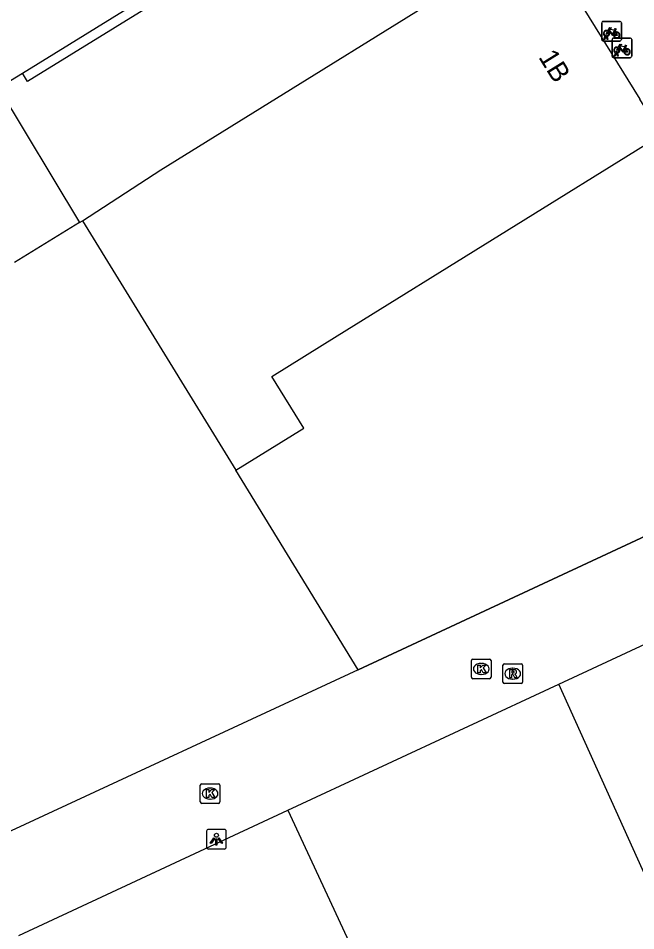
# Model space of a CAD drawing. Extents: x 160037 to 160839, y 385326 to 386441.
# Drawn here: x 160512.67 to 160544.14, y 386267.1 to 386313.6 of the extents above; entities that cross this region are included whole.
import ezdxf

# ---------------------------------------------------------------- set-up
doc = ezdxf.new("R2010")
doc.units = 0
for name, color, linetype in [('IMGEO_Fietsenrek', 7, 'Continuous'), ('IMGEO_Kolk', 7, 'Continuous'), ('IMGEO_Lichtpunt', 7, 'Continuous'), ('IMGEO_Muur', 7, 'Continuous'), ('IMGEO_Pand', 7, 'Continuous'), ('IMGEO_Pand_nummerreeks', 7, 'Continuous'), ('IMGEO_Rijbaan_lokaal_open', 7, 'Continuous'), ('IMGEO_Rioolput', 7, 'Continuous'), ('IMGEO_Voetpad_open', 7, 'Continuous')]:
    doc.layers.add(name, color=color, linetype=linetype)

msp = doc.modelspace()

# ---------------------------------------------------------------- linework, layer by layer
at = {"layer": 'IMGEO_Fietsenrek'}
for p, q in [((160542.403, 386312.514), (160542.403, 386313.355)), ((160542.403, 386313.355), (160542.403, 386312.514)), ((160542.478, 386313.439), (160543.319, 386313.439)), ((160543.319, 386313.439), (160542.478, 386313.439)), ((160543.403, 386313.364), (160543.403, 386312.523)), ((160543.403, 386312.523), (160543.403, 386313.364)), ((160543.09, 386312.988), (160543.126, 386312.893)), ((160543.328, 386312.439), (160542.487, 386312.439)), ((160542.487, 386312.439), (160543.328, 386312.439)), ((160542.53, 386312.523), (160542.569, 386312.683)), ((160542.564, 386312.523), (160542.53, 386312.523)), ((160542.599, 386312.671), (160542.564, 386312.523)), ((160542.641, 386312.695), (160542.64, 386312.699)), ((160542.682, 386312.523), (160542.648, 386312.665)), ((160542.672, 386312.706), (160542.673, 386312.699)), ((160542.68, 386312.669), (160542.715, 386312.523)), ((160542.715, 386312.523), (160542.682, 386312.523)), ((160542.93, 386311.664), (160542.93, 386312.505)), ((160542.93, 386312.505), (160542.93, 386311.664)), ((160543.005, 386312.589), (160543.846, 386312.589)), ((160543.846, 386312.589), (160543.005, 386312.589)), ((160543.93, 386312.514), (160543.93, 386311.673)), ((160543.93, 386311.673), (160543.93, 386312.514)), ((160543.057, 386311.673), (160543.096, 386311.833)), ((160543.126, 386311.821), (160543.091, 386311.673)), ((160543.168, 386311.845), (160543.167, 386311.849)), ((160543.209, 386311.673), (160543.175, 386311.815)), ((160543.199, 386311.856), (160543.2, 386311.849)), ((160543.207, 386311.819), (160543.242, 386311.673)), ((160543.617, 386312.138), (160543.653, 386312.043)), ((160543.855, 386311.589), (160543.014, 386311.589)), ((160543.014, 386311.589), (160543.855, 386311.589)), ((160543.091, 386311.673), (160543.057, 386311.673)), ((160543.242, 386311.673), (160543.209, 386311.673))]:
    msp.add_line(p, q, dxfattribs=at)
for points in [[(160542.737, 386312.913), (160542.685, 386312.823), (160542.645, 386312.798), (160542.646, 386312.845), (160542.701, 386312.939)], [(160542.716, 386312.965), (160542.811, 386313.129), (160542.897, 386313.115), (160542.899, 386313.106), (160542.843, 386313.095), (160542.816, 386313.05), (160543.072, 386313.009)], [(160543.012, 386312.721), (160542.962, 386312.721), (160542.771, 386312.972), (160542.752, 386312.94)], [(160543.059, 386312.984), (160542.802, 386313.025), (160542.785, 386312.996), (160542.952, 386312.776), (160543.059, 386312.984)], [(160543.107, 386312.886), (160543.077, 386312.963), (160542.968, 386312.745), (160543.011, 386312.745)], [(160543.041, 386312.745), (160543.161, 386312.744), (160543.117, 386312.858)], [(160543.137, 386312.865), (160543.192, 386312.72), (160543.042, 386312.72)], [(160543.072, 386313.009), (160543.097, 386313.058), (160543.091, 386313.062), (160543.068, 386313.066), (160543.056, 386313.073), (160543.055, 386313.076), (160543.057, 386313.081), (160543.152, 386313.066), (160543.154, 386313.056), (160543.144, 386313.043), (160543.132, 386313.037), (160543.118, 386313.043), (160543.09, 386312.988)], [(160543.243, 386312.115), (160543.338, 386312.279), (160543.424, 386312.265), (160543.426, 386312.256), (160543.37, 386312.245), (160543.343, 386312.2), (160543.599, 386312.159)], [(160543.264, 386312.063), (160543.212, 386311.973), (160543.172, 386311.948), (160543.173, 386311.995), (160543.228, 386312.089)], [(160543.539, 386311.871), (160543.489, 386311.871), (160543.298, 386312.122), (160543.279, 386312.09)], [(160543.586, 386312.134), (160543.329, 386312.175), (160543.312, 386312.146), (160543.479, 386311.926), (160543.586, 386312.134)], [(160543.634, 386312.036), (160543.604, 386312.113), (160543.495, 386311.895), (160543.538, 386311.895)], [(160543.568, 386311.895), (160543.688, 386311.894), (160543.644, 386312.008)], [(160543.664, 386312.015), (160543.719, 386311.87), (160543.569, 386311.87)], [(160543.599, 386312.159), (160543.624, 386312.208), (160543.618, 386312.212), (160543.595, 386312.216), (160543.583, 386312.223), (160543.582, 386312.226), (160543.584, 386312.231), (160543.679, 386312.216), (160543.681, 386312.206), (160543.671, 386312.193), (160543.659, 386312.187), (160543.645, 386312.193), (160543.617, 386312.138)]]:
    msp.add_lwpolyline(points, dxfattribs=at)
for centre, radius, start, end in [((160542.481, 386313.361), 0.0779, 92.4484, 184.2845), ((160542.481, 386313.361), 0.0779, 92.4484, 184.2845), ((160543.325, 386313.361), 0.0779, 2.4484, 94.2845), ((160543.325, 386313.361), 0.0779, 2.4484, 94.2845), ((160542.643, 386312.824), 0.159, 62.6766, 242.1369), ((160542.643, 386312.824), 0.129, 63.3192, 238.903), ((160542.623, 386312.695), 0.0499, 12.8025, 158.6934), ((160542.643, 386312.824), 0.129, 283.6043, 43.4302), ((160542.643, 386312.824), 0.159, 283.5766, 46.6042), ((160543.17, 386312.74), 0.159, 113.3408, 178.3217), ((160543.17, 386312.74), 0.159, 187.0065, 105.7708), ((160543.17, 386312.74), 0.129, 113.923, 177.9556), ((160543.17, 386312.74), 0.129, 188.6715, 104.5883), ((160542.481, 386312.517), 0.0779, 182.4484, 274.2845), ((160542.481, 386312.517), 0.0779, 182.4484, 274.2845), ((160542.643, 386312.824), 0.159, 253.9967, 271.7867), ((160542.623, 386312.695), 0.0174, 12.8025, 163.4502), ((160542.643, 386312.824), 0.129, 253.415, 269.0204), ((160543.008, 386312.511), 0.0779, 92.4484, 184.2845), ((160543.008, 386312.511), 0.0779, 92.4484, 184.2845), ((160543.325, 386312.517), 0.0779, 272.4484, 4.2845), ((160543.325, 386312.517), 0.0779, 272.4484, 4.2845), ((160543.852, 386312.511), 0.0779, 2.4484, 94.2845), ((160543.852, 386312.511), 0.0779, 2.4484, 94.2845), ((160543.17, 386311.974), 0.159, 62.6766, 242.1369), ((160543.17, 386311.974), 0.129, 63.3192, 238.903), ((160543.15, 386311.845), 0.0499, 12.8025, 158.6934), ((160543.17, 386311.974), 0.159, 253.9967, 271.7867), ((160543.15, 386311.845), 0.0174, 12.8025, 163.4502), ((160543.17, 386311.974), 0.129, 253.415, 269.0204), ((160543.17, 386311.974), 0.129, 283.6043, 43.4302), ((160543.17, 386311.974), 0.159, 283.5766, 46.6042), ((160543.697, 386311.89), 0.159, 113.3408, 178.3217), ((160543.697, 386311.89), 0.159, 187.0065, 105.7708), ((160543.697, 386311.89), 0.129, 113.923, 177.9556), ((160543.697, 386311.89), 0.129, 188.6715, 104.5883), ((160543.008, 386311.667), 0.0779, 182.4484, 274.2845), ((160543.008, 386311.667), 0.0779, 182.4484, 274.2845), ((160543.852, 386311.667), 0.0779, 272.4484, 4.2845), ((160543.852, 386311.667), 0.0779, 272.4484, 4.2845)]:
    msp.add_arc(centre, radius, start, end, dxfattribs=at)
at = {"layer": 'IMGEO_Kolk'}
for p, q in [((160535.761, 386280.018), (160535.761, 386280.87)), ((160535.836, 386280.944), (160536.688, 386280.944)), ((160536.249, 386280.724), (160536.274, 386280.724)), ((160536.762, 386280.87), (160536.762, 386280.018)), ((160536.688, 386279.944), (160535.836, 386279.944)), ((160536.272, 386280.164), (160536.247, 386280.164)), ((160521.941, 386273.666), (160521.941, 386274.518)), ((160522.016, 386274.592), (160522.868, 386274.592)), ((160522.429, 386274.372), (160522.454, 386274.372)), ((160522.942, 386274.518), (160522.942, 386273.666)), ((160522.452, 386273.812), (160522.427, 386273.812)), ((160522.868, 386273.592), (160522.016, 386273.592))]:
    msp.add_line(p, q, dxfattribs=at)
for points in [[(160535.761, 386280.018), (160535.761, 386280.87)], [(160535.836, 386280.944), (160536.688, 386280.944)], [(160536.762, 386280.87), (160536.762, 386280.018)], [(160536.082, 386280.644), (160536.205, 386280.644), (160536.205, 386280.493), (160536.335, 386280.644), (160536.499, 386280.644), (160536.353, 386280.493), (160536.506, 386280.244), (160536.354, 386280.244), (160536.269, 386280.408), (160536.205, 386280.341), (160536.205, 386280.244), (160536.082, 386280.244), (160536.082, 386280.644)], [(160536.688, 386279.944), (160535.836, 386279.944)], [(160521.941, 386273.666), (160521.941, 386274.518)], [(160522.016, 386274.592), (160522.868, 386274.592)], [(160522.262, 386274.292), (160522.385, 386274.292), (160522.385, 386274.141), (160522.515, 386274.292), (160522.679, 386274.292), (160522.533, 386274.141), (160522.686, 386273.892), (160522.534, 386273.892), (160522.449, 386274.056), (160522.385, 386273.989), (160522.385, 386273.892), (160522.262, 386273.892), (160522.262, 386274.292)], [(160522.942, 386274.518), (160522.942, 386273.666)], [(160522.868, 386273.592), (160522.016, 386273.592)]]:
    msp.add_lwpolyline(points, dxfattribs=at)
for centre, start, end in [((160535.838, 386280.868), 91.552, 178.448), ((160535.838, 386280.868), 91.552, 178.448), ((160536.686, 386280.868), 1.552, 88.448), ((160536.686, 386280.868), 1.552, 88.448), ((160535.838, 386280.02), 181.552, 268.448), ((160535.838, 386280.02), 181.552, 268.448), ((160536.686, 386280.02), 271.552, 358.448), ((160536.686, 386280.02), 271.552, 358.448), ((160522.018, 386274.516), 91.552, 178.448), ((160522.018, 386274.516), 91.552, 178.448), ((160522.866, 386274.516), 1.552, 88.448), ((160522.866, 386274.516), 1.552, 88.448), ((160522.018, 386273.668), 181.552, 268.448), ((160522.018, 386273.668), 181.552, 268.448), ((160522.866, 386273.668), 271.552, 358.448), ((160522.866, 386273.668), 271.552, 358.448)]:
    msp.add_arc(centre, 0.0765, start, end, dxfattribs=at)
for centre, major_axis, ratio, start_param, end_param in [((160536.248, 386280.444), (-0.387, 0.002), 0.722429, 4.712389, 7.853982), ((160536.273, 386280.444), (-0.39, 0.002), 0.717154, 1.570796, 4.712389), ((160522.428, 386274.092), (-0.387, 0.002), 0.722429, 4.712389, 7.853982), ((160522.453, 386274.092), (-0.39, 0.002), 0.717154, 1.570796, 4.712389)]:
    msp.add_ellipse(centre, major_axis=major_axis, ratio=ratio, start_param=start_param, end_param=end_param, dxfattribs=at)
at = {"layer": 'IMGEO_Lichtpunt'}
for p, q in [((160522.268, 386272.17), (160522.268, 386271.363)), ((160522.268, 386272.17), (160522.268, 386271.363)), ((160523.17, 386272.265), (160522.362, 386272.265)), ((160523.17, 386272.265), (160522.362, 386272.265)), ((160523.264, 386271.363), (160523.264, 386272.17)), ((160523.264, 386271.363), (160523.264, 386272.17)), ((160522.362, 386271.269), (160523.17, 386271.269)), ((160522.362, 386271.269), (160523.17, 386271.269))]:
    msp.add_line(p, q, dxfattribs=at)
for points in [[(160522.642, 386271.834), (160522.681, 386271.806), (160522.493, 386271.544), (160522.455, 386271.571), (160522.642, 386271.834)], [(160522.854, 386271.806), (160522.892, 386271.833), (160523.079, 386271.571), (160523.04, 386271.543), (160522.854, 386271.806)], [(160522.744, 386271.786), (160522.791, 386271.786), (160522.791, 386271.464), (160522.744, 386271.464), (160522.744, 386271.786)]]:
    msp.add_lwpolyline(points, dxfattribs=at)
msp.add_circle((160522.767, 386271.968), 0.0994, dxfattribs=at)
for centre, start, end in [((160522.362, 386272.17), 90, 180), ((160522.362, 386272.17), 90, 180), ((160523.17, 386272.17), 0, 90), ((160523.17, 386272.17), 0, 90), ((160522.362, 386271.363), 180, 270), ((160522.362, 386271.363), 180, 270), ((160523.17, 386271.363), 270, 0), ((160523.17, 386271.363), 270, 360)]:
    msp.add_arc(centre, 0.0946, start, end, dxfattribs=at)
at = {"layer": 'IMGEO_Muur'}
msp.add_lwpolyline([(160529.99, 386280.395), (160556.804, 386292.876)], dxfattribs=at)
at = {"layer": 'IMGEO_Pand'}
for points in [[(160515.945, 386303.28), (160519.934, 386305.877), (160539.175, 386317.811), (160544.343, 386309.478)], [(160523.747, 386290.568), (160527.215, 386292.719), (160525.586, 386295.345), (160528.927, 386297.417), (160545.463, 386307.672), (160544.343, 386309.478)], [(160515.792, 386303.186), (160512.468, 386301.146)], [(160515.792, 386303.186), (160515.945, 386303.28)], [(160515.945, 386303.28), (160523.747, 386290.568)], [(160529.99, 386280.395), (160523.747, 386290.568)], [(160540.218, 386279.666), (160558.841, 386288.328)], [(160529.99, 386280.395), (160511.822, 386271.977), (160509.851, 386271.064)], [(160526.405, 386273.241), (160540.218, 386279.666)], [(160551.34, 386255.017), (160540.218, 386279.666)], [(160512.703, 386266.867), (160526.405, 386273.241)], [(160526.405, 386273.241), (160537.215, 386250), (160537.808, 386248.725)]]:
    msp.add_lwpolyline(points, dxfattribs=at)
at = {"layer": 'IMGEO_Rijbaan_lokaal_open'}
for points in [[(160512.88, 386310.804), (160519.856, 386315.115), (160543.406, 386329.627)], [(160511.651, 386310.045), (160512.88, 386310.804)], [(160556.804, 386292.876), (160529.99, 386280.395)]]:
    msp.add_lwpolyline(points, dxfattribs=at)
at = {"layer": 'IMGEO_Rioolput'}
for p, q in [((160537.442, 386280.703), (160538.294, 386280.703)), ((160537.367, 386279.777), (160537.367, 386280.629)), ((160537.855, 386280.483), (160537.88, 386280.483)), ((160538.368, 386280.629), (160538.368, 386279.777)), ((160537.878, 386279.923), (160537.853, 386279.923)), ((160538.294, 386279.703), (160537.442, 386279.703))]:
    msp.add_line(p, q, dxfattribs=at)
for points in [[(160537.442, 386280.703), (160538.294, 386280.703)], [(160537.367, 386279.777), (160537.367, 386280.629)], [(160537.956, 386280.401), (160537.704, 386280.403), (160537.704, 386280.003)], [(160537.882, 386280.322), (160537.828, 386280.322), (160537.828, 386280.241)], [(160537.828, 386280.241), (160537.88, 386280.241)], [(160538.368, 386280.629), (160538.368, 386279.777)], [(160537.704, 386280.003), (160537.828, 386280.003), (160537.828, 386280.165), (160537.839, 386280.165)], [(160537.886, 386280.136), (160537.957, 386280.003), (160538.097, 386280.003), (160538.032, 386280.129)], [(160538.294, 386279.703), (160537.442, 386279.703)]]:
    msp.add_lwpolyline(points, dxfattribs=at)
for centre, radius, start, end in [((160537.444, 386280.627), 0.0765, 91.552, 178.448), ((160537.444, 386280.627), 0.0765, 91.552, 178.448), ((160538.292, 386280.627), 0.0765, 1.552, 88.448), ((160538.292, 386280.627), 0.0765, 1.552, 88.448), ((160537.864, 386280.43), 0.19, 274.7715, 282.9687), ((160537.888, 386280.226), 0.0964, 77.0061, 93.1865), ((160537.902, 386280.283), 0.0378, 276.6634, 79.6772), ((160537.955, 386280.291), 0.109, 350.3612, 89.416), ((160537.953, 386280.291), 0.112, 277.5842, 350.9817), ((160537.444, 386279.779), 0.0765, 181.552, 268.448), ((160537.444, 386279.779), 0.0765, 181.552, 268.448), ((160537.838, 386280.112), 0.0533, 26.0293, 88.6989), ((160537.937, 386280.076), 0.108, 29.5134, 73.7905), ((160538.292, 386279.779), 0.0765, 271.552, 358.448), ((160538.292, 386279.779), 0.0765, 271.552, 358.448)]:
    msp.add_arc(centre, radius, start, end, dxfattribs=at)
for centre, major_axis, ratio, start_param, end_param in [((160537.854, 386280.203), (-0.387, 0.002), 0.722429, 4.712389, 7.853982), ((160537.879, 386280.203), (-0.39, 0.002), 0.717154, 1.570796, 4.712389)]:
    msp.add_ellipse(centre, major_axis=major_axis, ratio=ratio, start_param=start_param, end_param=end_param, dxfattribs=at)
at = {"layer": 'IMGEO_Voetpad_open'}
for points in [[(160543.406, 386329.627), (160543.668, 386329.202), (160535.248, 386324.01), (160513.142, 386310.379), (160512.88, 386310.804)], [(160511.651, 386310.045), (160515.792, 386303.186)]]:
    msp.add_lwpolyline(points, dxfattribs=at)

# ---------------------------------------------------------------- texts
at = {"layer": 'IMGEO_Pand_nummerreeks'}
msp.add_text('1B', height=1, rotation=301.8063, dxfattribs=at).set_placement((160539.155, 386311.619))

doc.saveas('drawing.dxf')
